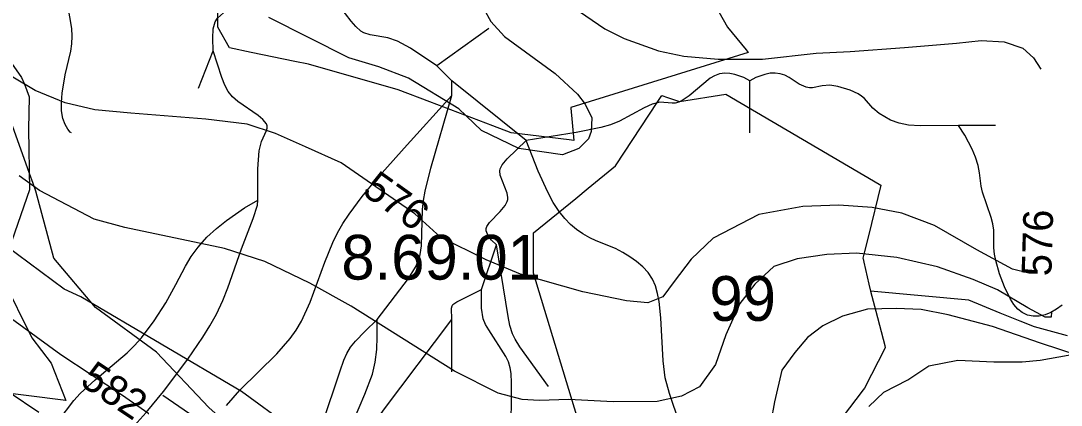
# Model space of a CAD drawing. Extents: x -709584 to -702006, y -1161789 to -1157496.
# Drawn here: x -706196.6 to -705847.5, y -1159160.7 to -1159031.9 of the extents above; entities that cross this region are included whole.
import ezdxf

# ---------------------------------------------------------------- set-up
doc = ezdxf.new("R2010")
doc.units = 0
for name, color, linetype in [('120_vrstevnice hlavní', 7, 'Continuous'), ('121_vrstevnice hlavní_popis', 7, 'Continuous'), ('122_vrstevnice základní', 7, 'Continuous'), ('408_BPEJ_linie', 7, 'Continuous'), ('409_BPEJ_popis', 7, 'Continuous'), ('411_akumulovaný odtok', 7, 'Continuous'), ('419_LPIS PB', 7, 'Continuous'), ('735_OP sítí TI', 7, 'Continuous')]:
    doc.layers.add(name, color=color, linetype=linetype)

msp = doc.modelspace()

# ---------------------------------------------------------------- linework, layer by layer
at = {"layer": '120_vrstevnice hlavní'}
for points in [[(-706176.41, -1159124.39), (-706181.99, -1159121.81), (-706201.58, -1159107.37), (-706215.31, -1159095.79), (-706241.34, -1159071.76), (-706259.5, -1159056.89), (-706285.82, -1159039.44), (-706302.98, -1159030.72), (-706320.14, -1159023.56), (-706341.59, -1159016.13), (-706375.91, -1159006.83), (-706393.08, -1159003.69), (-706418.82, -1159001.54), (-706437.12, -1159001.11), (-706456.57, -1159002.69), (-706514.06, -1159009.55), (-706548.39, -1159014.55), (-706565.96, -1159016.25)], [(-705911.32, -1159280.49), (-705915.39, -1159278.85), (-705921.87, -1159273.51), (-705931.22, -1159260.27), (-705939.07, -1159252.87), (-705948.1, -1159244.26), (-705955.44, -1159238.91), (-705964.66, -1159233.39), (-705976.47, -1159226.8), (-705991.17, -1159221.76), (-706007.43, -1159218.77), (-706023.18, -1159216.97), (-706044.71, -1159212.98), (-706057.2, -1159208.98), (-706067.96, -1159202.41), (-706077, -1159194.86), (-706089.95, -1159181.95), (-706106.32, -1159167.99), (-706122.53, -1159156.1), (-706176.41, -1159124.39)], [(-705841.83, -1159144.05), (-705854.49, -1159139.88), (-705870.56, -1159134.3), (-705885.44, -1159130.45), (-705894.51, -1159128.7), (-705902.9, -1159128.31), (-705912.49, -1159128.58), (-705920.89, -1159130.94), (-705927.42, -1159134.16), (-705932.58, -1159138.07), (-705936.88, -1159143.02), (-705941.19, -1159148.99), (-705943.64, -1159159.6), (-705944.88, -1159166.27)]]:
    msp.add_lwpolyline(points, dxfattribs=at)
at = {"layer": '122_vrstevnice základní'}
for points in [[(-706043.55, -1159023.57), (-706038.83, -1159032.15), (-706034.25, -1159037.15), (-706017.24, -1159049.59), (-706009.8, -1159056.46), (-706007.23, -1159059.89), (-706004.94, -1159064.47), (-706005.22, -1159069.04), (-706006.13, -1159071.49), (-706009.34, -1159074.72), (-706014.84, -1159076.87), (-706029.46, -1159074.68), (-706042.01, -1159068.72), (-706049.56, -1159061.46), (-706066.43, -1159051.17), (-706076.44, -1159047.31), (-706086.45, -1159044.3), (-706113.34, -1159030.86)], [(-706569.16, -1159041.88), (-706555.83, -1159040.44), (-706524.93, -1159036.58), (-706495.76, -1159035.44), (-706480.31, -1159034.01), (-706461.44, -1159031.29), (-706449.42, -1159030.57), (-706430.55, -1159031), (-706399.65, -1159033.29), (-706380.78, -1159036.29), (-706358.47, -1159041.87), (-706335.58, -1159049.88), (-706321.28, -1159056.6), (-706304.84, -1159065.47), (-706287.39, -1159076.62), (-706271.94, -1159088.64), (-706223.75, -1159135.97), (-706216.02, -1159142.55), (-706200.43, -1159156.33), (-706190.54, -1159163.06)], [(-706009.08, -1159028.86), (-706000.65, -1159034.58), (-705994.07, -1159037.87), (-705982.63, -1159042.01), (-705974.05, -1159043.73), (-705962.6, -1159044.73), (-705947.73, -1159044.73), (-705929.71, -1159042.73), (-705918.27, -1159042.16), (-705900.1, -1159040.84), (-705882.61, -1159039.39), (-705874.37, -1159038.57), (-705866.66, -1159038.95), (-705860.33, -1159041.04), (-705856.74, -1159044.31), (-705854.35, -1159048.14)], [(-705855.92, -1159116.49), (-705858.33, -1159116.49), (-705863.81, -1159115.09), (-705875.78, -1159108.69), (-705889.97, -1159100.56), (-705900.93, -1159096.39), (-705910.86, -1159094.46), (-705922.05, -1159093.64), (-705934.23, -1159094.1), (-705948.98, -1159096.77), (-705964.28, -1159104.75), (-705971.69, -1159111.74), (-705977.39, -1159119.26), (-705981.18, -1159124.39), (-705986.17, -1159126.42), (-705993.36, -1159125.7), (-706008.02, -1159122.78), (-706028.91, -1159116.85), (-706040.37, -1159111.99), (-706055.79, -1159104.37), (-706064.33, -1159096.61), (-706089.08, -1159079.52), (-706101.05, -1159074.14), (-706111.15, -1159069.63), (-706120.56, -1159066.5), (-706134.44, -1159064.89), (-706159.68, -1159062.89), (-706171.69, -1159061.75), (-706181.7, -1159059.46), (-706191.71, -1159055.31), (-706205.73, -1159047.02)], [(-705936.05, -1159111.7), (-705943.95, -1159114.23), (-705950.32, -1159120.19), (-705955.32, -1159126.68), (-705960.03, -1159137.18), (-705963.5, -1159147.1), (-705968.85, -1159154.61), (-705974.87, -1159157.67), (-705983.1, -1159159.51), (-705997.84, -1159159.61), (-706012.74, -1159158.85), (-706022.68, -1159159.15), (-706028.34, -1159158.78), (-706036.38, -1159156.68), (-706050.99, -1159149.28), (-706085.74, -1159127.54), (-706099.61, -1159119.81), (-706114.63, -1159112.52), (-706128.21, -1159108.23), (-706161.68, -1159101.22), (-706171.98, -1159098.36), (-706190.28, -1159088.78), (-706197.15, -1159083.92)], [(-705850.75, -1159129.46), (-705850.86, -1159131.19), (-705852.91, -1159131.18), (-705858.73, -1159128.06), (-705868.81, -1159122.04), (-705877.01, -1159118.57), (-705888.99, -1159114.4), (-705902.68, -1159111.25), (-705916.21, -1159109.81), (-705926.11, -1159110.2), (-705936.05, -1159111.7)], [(-705942.27, -1159289.65), (-705949.06, -1159289.18), (-705954.71, -1159288.12), (-705964.81, -1159284.43), (-705975.03, -1159278.6), (-705988.86, -1159272.03), (-706006.3, -1159266.47), (-706021.69, -1159264.7), (-706042.23, -1159263.92), (-706057.28, -1159259.73), (-706069.56, -1159250.6), (-706078.89, -1159239.97), (-706091.82, -1159223.13), (-706108.76, -1159202.03), (-706126.31, -1159185.34), (-706138.07, -1159175.19), (-706151.03, -1159165.36), (-706162.8, -1159157.26), (-706183.11, -1159143.81), (-706199.72, -1159131.83)]]:
    msp.add_lwpolyline(points, dxfattribs=at)
at = {"layer": '408_BPEJ_linie'}
for points in [[(-705963.83, -1159026.36), (-705959.5, -1159034), (-705953.16, -1159041.7), (-705952.5, -1159042.5), (-706012, -1159061), (-706011.98, -1159061.22), (-706011, -1159072), (-706012.55, -1159071.82), (-706032, -1159069.5), (-706038.22, -1159067.13), (-706059.33, -1159059.07), (-706070, -1159055), (-706100, -1159046.5), (-706104.65, -1159045.53), (-706119.24, -1159042.51), (-706126.5, -1159041), (-706130.46, -1159034.07), (-706130.5, -1159034), (-706130.5, -1159033.54), (-706130.5, -1159019)], [(-706114.04, -1159178.8), (-706133.5, -1159161.5), (-706151, -1159143), (-706171.5, -1159128), (-706185.5, -1159111.5), (-706191.5, -1159089), (-706192.42, -1159086.46), (-706193.62, -1159083.13), (-706204.5, -1159053), (-706221, -1159033), (-706228.43, -1159026.4)], [(-705996.5, -1159214.5), (-705996.68, -1159211.79), (-705997, -1159207), (-706024.5, -1159116.5), (-706024.5, -1159103), (-706010.36, -1159091.43), (-706006.21, -1159088.04), (-705997, -1159080.5), (-705982.79, -1159058.96), (-705981.5, -1159057), (-705979.59, -1159057.64), (-705975.5, -1159059), (-705960, -1159056.5), (-705908.56, -1159086.67), (-705908, -1159087), (-705912.15, -1159103.93), (-705913.44, -1159109.19), (-705914, -1159111.5), (-705913.96, -1159111.69), (-705913.71, -1159112.78), (-705912.03, -1159120.16), (-705911.5, -1159122.5)], [(-705911.5, -1159122.5), (-705909.72, -1159129.26), (-705906.69, -1159140.77), (-705906.5, -1159141.5), (-705913.5, -1159155), (-705913.91, -1159155.54), (-705920.99, -1159164.84), (-705922.05, -1159165.82), (-705929.56, -1159172.39), (-705937.09, -1159178.98), (-705946.5, -1159180.5), (-705930.5, -1159198), (-705929.95, -1159198.72)], [(-705845.34, -1159137.44), (-705854.04, -1159135.15), (-705855.26, -1159134.82), (-705856.5, -1159134.5), (-705861.28, -1159132.55), (-705867.92, -1159129.83), (-705878.5, -1159125.5), (-705911.5, -1159122.5)]]:
    msp.add_lwpolyline(points, dxfattribs=at)
at = {"layer": '411_akumulovaný odtok'}
for p, q in [((-706039.49, -1159034.5), (-706056.99, -1159047)), ((-706136.99, -1159054.5), (-706131.99, -1159042)), ((-706051.99, -1159052), (-706056.99, -1159047)), ((-706051.99, -1159057), (-706051.99, -1159052)), ((-706026.99, -1159072), (-706051.99, -1159052)), ((-705951.99, -1159069.5), (-705951.99, -1159052)), ((-705869.49, -1159067), (-705881.99, -1159067)), ((-706041.99, -1159122), (-706036.99, -1159107)), ((-706051.99, -1159149.5), (-706051.99, -1159132))]:
    msp.add_line(p, q, dxfattribs=at)
for points in [[(-706131.99, -1159042), (-706132.11, -1159037.76), (-706132, -1159034.58), (-706131.38, -1159032.29), (-706130.52, -1159031.07), (-706127.57, -1159028.38), (-706106.99, -1159012)], [(-706056.99, -1159047), (-706065.77, -1159041.11), (-706070.13, -1159038.69), (-706073.46, -1159037.6), (-706079.33, -1159036.67), (-706081.47, -1159035.93), (-706082.42, -1159035.35), (-706084.16, -1159033.83), (-706085.76, -1159032.04), (-706093.27, -1159022.07), (-706096.48, -1159018.29), (-706097.52, -1159017.37), (-706100.09, -1159015.58), (-706102.88, -1159014.01), (-706106.99, -1159012)], [(-706179.49, -1159069.5), (-706180.02, -1159069.2), (-706180.8, -1159068.24), (-706181.68, -1159066.7), (-706182.43, -1159064.64), (-706182.87, -1159062.11), (-706182.95, -1159059.25), (-706182.72, -1159056.18), (-706181.63, -1159049.98), (-706179.77, -1159042.09), (-706179.42, -1159039.6), (-706179.3, -1159037.12), (-706179.47, -1159034.54), (-706180.75, -1159026.69)], [(-706116.99, -1159092), (-706116.98, -1159081.49), (-706116.6, -1159075.51), (-706115.85, -1159072.31), (-706114.16, -1159068.73), (-706113.92, -1159067.93), (-706113.9, -1159067.16), (-706114.16, -1159066.42), (-706115.3, -1159065.01), (-706116.94, -1159063.66), (-706123.72, -1159058.92), (-706125.49, -1159057.39), (-706126.95, -1159055.6), (-706128.07, -1159053.54), (-706129.11, -1159050.95), (-706131.99, -1159042)], [(-705951.99, -1159052), (-705954.02, -1159050.92), (-705956.95, -1159049.87), (-705958.64, -1159049.54), (-705960.38, -1159049.46), (-705962.13, -1159049.73), (-705963.77, -1159050.31), (-705965.26, -1159051.11), (-705972.33, -1159057.05), (-705974.64, -1159058.61), (-705975.8, -1159059.15), (-705976.96, -1159059.47), (-705977.98, -1159059.53), (-705982.17, -1159059.23), (-705984.74, -1159059.85), (-705987.4, -1159061.04), (-705995.74, -1159065.57), (-705998.76, -1159066.79), (-706001.97, -1159067.7), (-706010.27, -1159069.34), (-706026.99, -1159072)], [(-705881.99, -1159067), (-705894.85, -1159067.13), (-705898.72, -1159066.87), (-705901.88, -1159066.27), (-705904.72, -1159065.22), (-705908.57, -1159063.01), (-705910.7, -1159061.18), (-705913.45, -1159058.01), (-705914.49, -1159057.16), (-705915.66, -1159056.42), (-705918.24, -1159055.2), (-705922.4, -1159053.93), (-705925.17, -1159053.54), (-705927.65, -1159053.73), (-705930.9, -1159054.4), (-705931.95, -1159054.42), (-705933.09, -1159054.2), (-705935.36, -1159053.14), (-705938.81, -1159050.87), (-705940.19, -1159050.18), (-705941.75, -1159049.67), (-705943.42, -1159049.43), (-705945.17, -1159049.52), (-705946.89, -1159049.86), (-705949.89, -1159050.91), (-705951.99, -1159052)], [(-706127.54, -1159160.79), (-706123.05, -1159155.68), (-706110.69, -1159143.52), (-706106.16, -1159138.37), (-706104.19, -1159135.61), (-706102.42, -1159132.61), (-706099.49, -1159126.21), (-706094.55, -1159112.78), (-706091.86, -1159106.16), (-706090.3, -1159102.97), (-706088.46, -1159099.79), (-706086.43, -1159096.71), (-706081.97, -1159090.78), (-706077.18, -1159085.01), (-706067.92, -1159074.56), (-706051.99, -1159057)], [(-706076.99, -1159132), (-706066.51, -1159118.32), (-706064.11, -1159114.43), (-706062.95, -1159111.7), (-706062.58, -1159110.28), (-706062.17, -1159107.34), (-706061.75, -1159095.14), (-706061.47, -1159092.09), (-706060.94, -1159089), (-706059, -1159081.35), (-706051.99, -1159057)], [(-705847.13, -1159127.19), (-705849.02, -1159128.54), (-705850.95, -1159129.66), (-705852.92, -1159130.46), (-705854.92, -1159130.87), (-705856.92, -1159130.88), (-705858.82, -1159130.5), (-705860.57, -1159129.71), (-705862.06, -1159128.49), (-705863.37, -1159126.94), (-705864.54, -1159125.14), (-705866.56, -1159121.08), (-705868.21, -1159116.71), (-705869.45, -1159112.28), (-705869.86, -1159110.09), (-705870.07, -1159107.96), (-705870.06, -1159102.06), (-705870.4, -1159099.94), (-705870.98, -1159097.81), (-705873.93, -1159089.37), (-705874.38, -1159087.29), (-705874.9, -1159082.85), (-705875.36, -1159080.39), (-705876.22, -1159077.64), (-705877.34, -1159074.94), (-705879.82, -1159070.26), (-705881.99, -1159067)], [(-706036.99, -1159107), (-706038.59, -1159105.47), (-706039.79, -1159103.96), (-706040.47, -1159102.31), (-706040.44, -1159101.51), (-706040.19, -1159100.79), (-706039.25, -1159099.53), (-706035.67, -1159095.78), (-706034.07, -1159093.86), (-706033.33, -1159092.52), (-706033.15, -1159091.82), (-706033.12, -1159091.12), (-706033.41, -1159089.66), (-706035.74, -1159083.62), (-706035.86, -1159082.19), (-706035.7, -1159081.49), (-706035.01, -1159080.15), (-706033.42, -1159078.21), (-706026.99, -1159072)], [(-705975.61, -1159166.79), (-705978.95, -1159156.78), (-705980.31, -1159151.53), (-705981.09, -1159145.87), (-705981.87, -1159131.48), (-705982.41, -1159125.92), (-705982.9, -1159123.28), (-705983.61, -1159120.77), (-705984.64, -1159118.44), (-705986.09, -1159116.28), (-705987.89, -1159114.33), (-705989.94, -1159112.56), (-705992.18, -1159110.97), (-705994.56, -1159109.53), (-705997.07, -1159108.27), (-706003.55, -1159105.64), (-706005.66, -1159104.67), (-706007.94, -1159103.35), (-706010.09, -1159101.83), (-706012.13, -1159100.12), (-706014.05, -1159098.21), (-706015.97, -1159095.8), (-706017.93, -1159092.76), (-706019.77, -1159089.37), (-706023, -1159082.35), (-706026.99, -1159072)], [(-706259.49, -1159259.5), (-706257.25, -1159257.46), (-706254.65, -1159255.46), (-706241.95, -1159246.67), (-706237.62, -1159243.21), (-706233.5, -1159239.52), (-706220.04, -1159226.06), (-706213.53, -1159219.78), (-706176.87, -1159185.67), (-706166.96, -1159176.27), (-706160.55, -1159169.84), (-706154.45, -1159163.12), (-706148.7, -1159156.11), (-706140.53, -1159145.28), (-706135.45, -1159137.9), (-706133.09, -1159134.14), (-706130.89, -1159130.22), (-706128.75, -1159125.64), (-706127.13, -1159121.45), (-706122.56, -1159108.38), (-706118.55, -1159098.13), (-706117.17, -1159093.71), (-706116.99, -1159092)], [(-706196.76, -1159174.22), (-706193.54, -1159173.29), (-706190.86, -1159171.98), (-706188.38, -1159170.3), (-706186.11, -1159168.31), (-706184.06, -1159166.09), (-706178.81, -1159159.19), (-706176.61, -1159156.78), (-706171.63, -1159152.23), (-706160.92, -1159143.21), (-706158.41, -1159140.75), (-706156.06, -1159138.12), (-706151.79, -1159132.45), (-706147.95, -1159126.46), (-706144.51, -1159120.3), (-706141.32, -1159114.12), (-706139.4, -1159110.92), (-706137.1, -1159107.74), (-706134.14, -1159104.47), (-706130.88, -1159101.47), (-706127.54, -1159098.78), (-706121.47, -1159094.58), (-706116.99, -1159092)], [(-706019.49, -1159154.5), (-706029.08, -1159141.2), (-706030.7, -1159138.63), (-706031.58, -1159136.84), (-706032.45, -1159133.99), (-706033.05, -1159131.03), (-706036.99, -1159107)], [(-706051.99, -1159132), (-706052.02, -1159128.23), (-706051.84, -1159127.41), (-706051.55, -1159126.96), (-706050.31, -1159126.13), (-706041.99, -1159122)], [(-706031.99, -1159172), (-706031.89, -1159153.22), (-706032.03, -1159150.14), (-706032.32, -1159148.15), (-706032.91, -1159146.22), (-706033.82, -1159144.38), (-706039.55, -1159135.51), (-706040.59, -1159133.7), (-706041.41, -1159131.8), (-706041.97, -1159128.19), (-706041.99, -1159122)], [(-706124.49, -1159204.5), (-706099.25, -1159187.22), (-706095.13, -1159183.89), (-706092.73, -1159181.39), (-706091.69, -1159179.99), (-706089.89, -1159176.96), (-706086.83, -1159170.45), (-706081.17, -1159157.07), (-706078.6, -1159150.32), (-706077.61, -1159146.35), (-706077.11, -1159142.06), (-706076.94, -1159137.83), (-706076.99, -1159132)], [(-706111.99, -1159237), (-706088.05, -1159184.97), (-706084.95, -1159178.53), (-706081.57, -1159172.25), (-706079.03, -1159168.26), (-706074.91, -1159162.44), (-706051.99, -1159132)], [(-706109.49, -1159184.5), (-706100.49, -1159175.62), (-706098.87, -1159173.73), (-706097.45, -1159171.72), (-706096.32, -1159169.52), (-706095.39, -1159167.2), (-706089.42, -1159149.19), (-706088.12, -1159145.64), (-706087.12, -1159143.37), (-706085.9, -1159141.33), (-706084.28, -1159139.31), (-706081.09, -1159135.97), (-706076.99, -1159132)]]:
    msp.add_lwpolyline(points, dxfattribs=at)
at = {"layer": '419_LPIS PB'}
for points in [[(-706201.28, -1159043.87), (-706196.27, -1159050.9), (-706195.27, -1159053.16), (-706193.77, -1159057.43), (-706194.02, -1159068.23), (-706193.6, -1159088.6), (-706201.53, -1159111.42)], [(-706202.53, -1159118.45), (-706192.8, -1159138.1), (-706186.31, -1159146.67), (-706181.4, -1159159.1), (-706244.5, -1159151.2)], [(-705912, -1159161.2), (-705907, -1159156.4), (-705898.9, -1159152.2), (-705891.9, -1159147.5), (-705882.12, -1159145.63), (-705870.11, -1159146.14), (-705860.6, -1159146.14), (-705854.59, -1159145.63), (-705834.5, -1159142.1)]]:
    msp.add_lwpolyline(points, dxfattribs=at)
at = {"layer": '735_OP sítí TI'}
msp.add_lwpolyline([(-706148.93, -1159157.4), (-706101.72, -1159189.7), (-706047.54, -1159226.71), (-705996.77, -1159261.14)], dxfattribs=at)

# ---------------------------------------------------------------- texts
at = {"layer": '121_vrstevnice hlavní_popis'}
for s, rotation, p in [('576', 324.5359, (-706082.47, -1159089.76)), ('576', 88.2846, (-705850.82, -1159117.61)), ('582', 326.1947, (-706177.14, -1159153.68))]:
    msp.add_text(s, height=10, rotation=rotation, dxfattribs=at).set_placement(p)
at = {"layer": '409_BPEJ_popis'}
for s, p in [('8.69.01', (-706089, -1159118.64)), ('99', (-705965.52, -1159132.46))]:
    msp.add_text(s, height=15, dxfattribs=at).set_placement(p)

doc.saveas('drawing.dxf')
